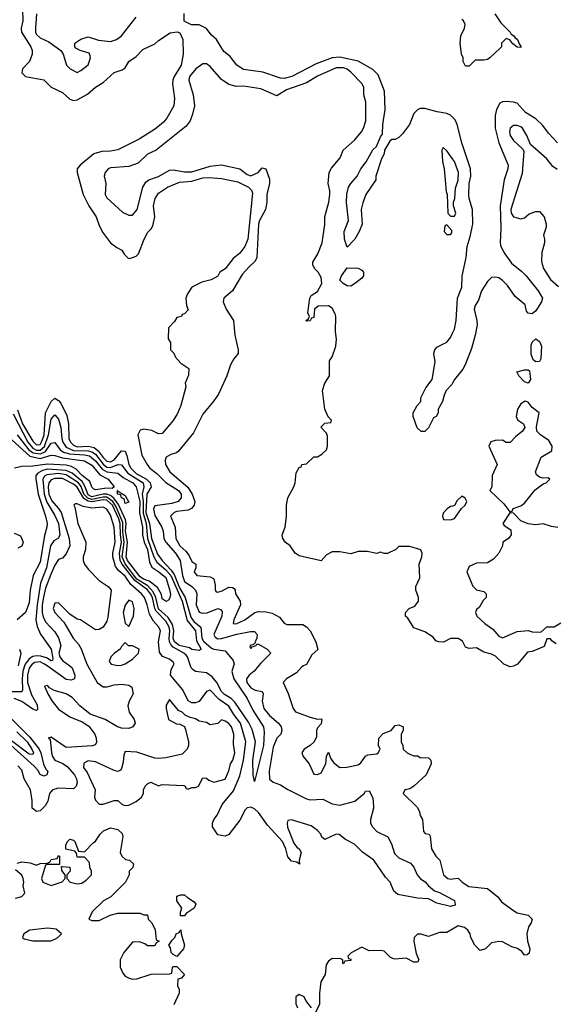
# Model space of a CAD drawing. Header units: inches. Extents: x 2380249 to 2585472, y 382747 to 546448.
# Tile 536 of 626: x 2547659 to 2550550, y 468169 to 473497. Entities that reach past the tile are written whole.
import ezdxf

# ---------------------------------------------------------------- set-up
doc = ezdxf.new("R2010")
doc.units = ezdxf.units.IN
doc.header["$MEASUREMENT"] = 0
for name, color, linetype in [('C5446', 7, 'Continuous'), ('C5447', 7, 'Continuous'), ('C5456', 7, 'Continuous'), ('C5457', 7, 'Continuous')]:
    doc.layers.add(name, color=color, linetype=linetype)

msp = doc.modelspace()

# ---------------------------------------------------------------- linework, layer by layer
at = {"layer": 'C5446', "color": 4}
for points, elevation in [([(2547686.1, 470000), (2547676.3, 469970), (2547672.2, 469930), (2547674.3, 469870), (2547670, 469859.3), (2547610, 469860.8)], 12), ([(2547718.9, 470000), (2547710, 469987.6), (2547701.2, 469950), (2547700.8, 469910), (2547723.2, 469843.2), (2547753.6, 469790), (2547755.8, 469764.2), (2547750, 469759.5), (2547730, 469766), (2547670, 469808), (2547630, 469823.5)], 16), ([(2548028.6, 470000), (2548077.6, 469910), (2548110, 469887.2), (2548132.9, 469887.1), (2548170, 469898), (2548210, 469902), (2548250, 469896), (2548266, 469886), (2548273.4, 469850), (2548250.5, 469810), (2548243.4, 469783.4), (2548250.5, 469750.5), (2548278.8, 469710), (2548284.7, 469690), (2548272, 469670), (2548250, 469661.2), (2548210, 469663.7), (2548188.7, 469670), (2548121.2, 469710), (2548039.6, 469739.6), (2547984.9, 469784.9), (2547942.9, 469830), (2547910, 469849.7), (2547846.6, 469866.6), (2547820.9, 469880.9), (2547810, 469894), (2547794, 469890), (2547811, 469850), (2547834.9, 469810), (2547870, 469765.3), (2547930, 469724.9), (2547997.6, 469697.6), (2548034, 469674), (2548064.9, 469630), (2548073, 469610), (2548074.6, 469585.4), (2548067.3, 469572.7), (2548052.7, 469567.3), (2547910, 469558.4), (2547830, 469614), (2547814, 469610), (2547823.6, 469603.6), (2547830.5, 469529.5), (2547836, 469510), (2547848.9, 469490), (2547892.4, 469472.4), (2547916.4, 469456.4), (2547956.5, 469410), (2547967.4, 469390), (2547970.3, 469369.7), (2547965.5, 469350), (2547950, 469334.5), (2547870, 469339.2), (2547836.3, 469330), (2547821.1, 469310), (2547811.9, 469268.2), (2547797.3, 469242.7), (2547770, 469216), (2547750, 469212.7), (2547726.6, 469230), (2547727.6, 469272.4), (2547718, 469330), (2547683.7, 469390), (2547670, 469436.2), (2547650, 469459.7)], 24), ([(2547929.9, 470000), (2547943.2, 469990), (2547958, 469950), (2547954.9, 469930), (2547937.5, 469922.5), (2547910, 469927), (2547807.3, 470000)], 16), ([(2550000, 468701.7), (2549990, 468699.3), (2549916.1, 468716.1), (2549870, 468740.7), (2549810, 468743.7), (2549703.7, 468763.7), (2549682, 468782), (2549662.7, 468830), (2549638, 468858), (2549574.5, 468950), (2549512.4, 468992.4), (2549470, 469035.1), (2549420.6, 469060.6), (2549387.5, 469087.5), (2549370, 469089.6), (2549310, 469061.2), (2549293.8, 469073.8), (2549287.3, 469090), (2549269.6, 469110), (2549234.8, 469134.8), (2549130, 469167.8), (2549110, 469164), (2549105.7, 469150), (2549107.9, 469127.9), (2549142, 469042), (2549158.8, 469018.8), (2549171.3, 469010), (2549181, 468990), (2549171.3, 468950), (2549172, 468928), (2549158, 468938), (2549130, 468944), (2549110, 468968), (2549099, 469010), (2549080.9, 469050), (2548999.1, 469139.1), (2548950, 469207.3), (2548930, 469227.3), (2548910, 469236.2), (2548890, 469232.3), (2548879, 469221), (2548850, 469166), (2548790, 469088.7), (2548770, 469079), (2548730, 469086), (2548702, 469130), (2548701.2, 469150), (2548709.3, 469170), (2548728, 469192), (2548755.1, 469250), (2548816.3, 469323.7), (2548850, 469404.9), (2548870, 469490.8), (2548882.2, 469590), (2548852.8, 469690), (2548816.9, 469736.9), (2548790, 469782.8), (2548737.7, 469817.7), (2548690, 469869.6), (2548670, 469860.9), (2548630, 469807), (2548610, 469799.6), (2548590, 469801.3), (2548570, 469812), (2548542.2, 469870), (2548475.1, 469950), (2548478.4, 469981.6), (2548488.5, 470000)], 24), ([(2548815.6, 470000), (2548807.1, 469970), (2548817.1, 469930), (2548890, 469823.6), (2548920.8, 469760.8), (2548977.3, 469670), (2548982, 469642), (2548978.6, 469570), (2548930, 469375.3), (2548922.4, 469410), (2548920.7, 469490), (2548935.3, 469590), (2548916.8, 469656.7), (2548896.1, 469696.1), (2548823.3, 469803.3), (2548803.6, 469823.6), (2548766.3, 469846.3), (2548750, 469862.3), (2548725.5, 469910), (2548700.9, 469940.9), (2548670, 469962.3), (2548610, 469969.6), (2548598.3, 469978.3), (2548587.3, 469990), (2548583.9, 470000)], 16), ([(2548951.3, 470000), (2548928.2, 469971.8), (2548900.4, 469950), (2548886.7, 469930), (2548888.5, 469910), (2548910, 469880.8), (2548931.9, 469868.1), (2548970, 469862), (2548976, 469850), (2548970.5, 469809.5), (2548979.6, 469770), (2549010, 469732.2), (2549059.5, 469690), (2549073, 469670), (2549076.3, 469650), (2549071, 469630), (2549050, 469609.5), (2549030, 469561.2), (2549007.6, 469430), (2549010, 469388.2), (2549030, 469370.4), (2549070, 469357.6), (2549110, 469331.8), (2549210, 469280.7), (2549230, 469274.7), (2549298.8, 469278.9), (2549350, 469254), (2549390, 469247.3), (2549471.4, 469268.5), (2549522, 469310), (2549530, 469322), (2549550, 469324.7), (2549567.3, 469290), (2549570.4, 469270), (2549573.4, 469230), (2549556.3, 469170), (2549557.3, 469150), (2549566.8, 469130), (2549590, 469104), (2549650, 469074.8), (2549670, 469038), (2549685.7, 468985.7), (2549710, 468962), (2549772.5, 468932.5), (2549790, 468911), (2549808.4, 468870), (2549827.8, 468847.8), (2549852, 468832), (2549870.7, 468810), (2549903.4, 468783.4), (2549930, 468773.7), (2550000, 468736)], 24), ([(2549193.9, 470000), (2549184.9, 469995.1), (2549156.8, 469963.2), (2549102, 469930), (2549084.7, 469910), (2549110.7, 469850.7), (2549138, 469770), (2549150, 469752), (2549230, 469722.8), (2549270, 469712), (2549290, 469714), (2549294, 469710), (2549290, 469686), (2549270, 469666), (2549264.7, 469650), (2549263.6, 469616.4), (2549252, 469590), (2549230.6, 469569.4), (2549198, 469550), (2549186, 469530), (2549192, 469510), (2549224.7, 469470), (2549250, 469414), (2549270, 469412), (2549290, 469422), (2549315.3, 469470), (2549318, 469510), (2549330, 469534), (2549341, 469501), (2549356.9, 469476.9), (2549390, 469451.3), (2549428.4, 469451.6), (2549490, 469464.7), (2549504.7, 469475.3), (2549530, 469512), (2549541.2, 469518.8), (2549590, 469524.7), (2549598, 469530), (2549608.7, 469550), (2549599, 469570), (2549601.2, 469610), (2549624.8, 469635.2), (2549669, 469651), (2549690, 469678), (2549710, 469681), (2549734, 469670), (2549734, 469650), (2549722, 469630), (2549722, 469590), (2549732, 469570), (2549734, 469550), (2549754, 469530), (2549770, 469522), (2549790, 469514), (2549810, 469514), (2549825.4, 469505.4), (2549870, 469502), (2549882, 469490), (2549884.7, 469470), (2549858, 469410), (2549790, 469348.7), (2549770, 469335.3), (2549742, 469330), (2549734, 469310), (2549810, 469234), (2549822, 469210), (2549824.7, 469190), (2549838, 469170), (2549843.6, 469103.6), (2549852.7, 469092.7), (2549874, 469090), (2549879.6, 469079.6), (2549886, 469010), (2549910, 468971.3), (2549932, 468950), (2549951.3, 468870), (2549974, 468850), (2549993.2, 468846.8), (2550000, 468847.6)], 28), ([(2547610, 469719.7), (2547714.3, 469614.2), (2547764.6, 469550), (2547773.9, 469530), (2547788, 469468), (2547801.1, 469441.1), (2547812.2, 469430), (2547806.8, 469410), (2547790, 469404), (2547770, 469412.3), (2547756.9, 469436.9), (2547737.9, 469457.9), (2547611.4, 469571.4)], 16), ([(2547643.8, 469643.8), (2547699.7, 469590), (2547725.7, 469550), (2547733.4, 469530), (2547730, 469521.2), (2547710, 469522.6), (2547614.5, 469594.5)], 12), ([(2547646.3, 468933.7), (2547670, 468941), (2547715.3, 468935.3), (2547750, 468922), (2547770, 468932), (2547807.3, 468932.7), (2547822, 468938), (2547830, 468952), (2547862, 468958), (2547870, 468974), (2547874, 468970), (2547874, 468926), (2547810, 468926), (2547798, 468922), (2547778, 468850), (2547784.7, 468830), (2547830, 468811.3), (2547888.4, 468831.6), (2547906, 468850), (2547906, 468870), (2547887.3, 468892.7), (2547886, 468914), (2547890, 468914), (2547931.3, 468911.3), (2547932, 468890), (2547914, 468870), (2547914, 468850), (2547932, 468830), (2547970, 468820.7), (2547994.5, 468825.5), (2548018.6, 468841.4), (2548048, 468870), (2548048, 468890), (2548038, 468910), (2548036.4, 468936.4), (2548010, 468966), (2547970, 468966), (2547967.3, 468987.3), (2547958, 468998), (2547908.4, 469008.4), (2547908.7, 469030), (2547918, 469050), (2547930, 469062), (2547950, 469058), (2547958, 469050), (2547978, 468998), (2548010, 468994), (2548056.4, 469043.6), (2548070, 469052), (2548094, 469090), (2548112.1, 469107.9), (2548150, 469124), (2548190, 469114.8), (2548213.2, 469093.2), (2548216.3, 469076.3), (2548202, 468990), (2548211.6, 468971.6), (2548232, 468952), (2548254, 468950), (2548274, 468930), (2548272, 468910), (2548252, 468890), (2548252, 468870), (2548232, 468830), (2548152, 468750), (2548112, 468730), (2548052, 468670), (2548034, 468630), (2548050, 468622), (2548090, 468622), (2548148.8, 468651.1), (2548190, 468662), (2548310, 468662), (2548330, 468654), (2548350, 468654), (2548354, 468630), (2548374, 468610), (2548391.6, 468571.6), (2548398, 468518), (2548414, 468510), (2548398, 468502), (2548390, 468486), (2548350, 468486), (2548336.4, 468496.4), (2548307.3, 468507.3), (2548270, 468506), (2548222, 468450), (2548202, 468410), (2548202, 468370), (2548216.9, 468336.9), (2548230, 468322), (2548250.9, 468310.9), (2548270, 468304.7), (2548293.6, 468306.4), (2548370, 468332), (2548470, 468334), (2548482, 468338), (2548486, 468370), (2548490, 468374), (2548510, 468374), (2548551.3, 468330), (2548534, 468310), (2548514, 468306), (2548512, 468270), (2548522, 468250), (2548522, 468230), (2548492.7, 468167.3)], 24), ([(2547636, 468744), (2547670, 468752), (2547688, 468770), (2547678, 468810), (2547682, 468830), (2547679, 468850), (2547670, 468868), (2547636.4, 468896.4)], 24), ([(2550000, 468575.6), (2549970, 468558), (2549930, 468558), (2549870, 468535.3), (2549830, 468548), (2549810, 468548), (2549792, 468530), (2549791.3, 468510), (2549803.6, 468443.6), (2549818, 468410), (2549810, 468398), (2549790, 468398), (2549750, 468419), (2549690, 468413.2), (2549676.5, 468416.5), (2549663.7, 468423.7), (2549630, 468457.2), (2549610, 468461.2), (2549550, 468459), (2549510, 468478), (2549451.6, 468448.4), (2549434, 468430), (2549438, 468418), (2549450, 468414), (2549450, 468406), (2549418, 468402), (2549410, 468388), (2549406, 468390), (2549406, 468410), (2549395.3, 468415.3), (2549350, 468418), (2549330, 468402), (2549317.3, 468382.7), (2549310.6, 468330), (2549288, 468290), (2549281, 468230), (2549281, 468170), (2549252, 468110)], 28), ([(2549238, 468150), (2549206, 468190), (2549198, 468210), (2549170, 468222), (2549152, 468210), (2549152.7, 468172.7), (2549162, 468150)], 28)]:
    msp.add_lwpolyline(points, dxfattribs=dict(at, elevation=elevation))
for points, elevation in [([(2548470, 469818), (2548451.6, 469788.4), (2548451.3, 469770), (2548464.7, 469710), (2548507.1, 469687.1), (2548524.7, 469684.7), (2548550, 469672), (2548556.9, 469656.9), (2548572, 469590), (2548572, 469570), (2548564.7, 469550), (2548537.3, 469522.7), (2548450, 469502), (2548410, 469499), (2548390, 469501.2), (2548293.6, 469533.6), (2548230, 469538), (2548222, 469518), (2548219.8, 469480.2), (2548210, 469446), (2548203.6, 469436.4), (2548190, 469429), (2548170, 469434), (2548070, 469482), (2548030, 469486), (2548005.8, 469474.2), (2548004, 469450), (2548023.7, 469423.7), (2548066.8, 469330), (2548064.7, 469290), (2548070, 469274), (2548090, 469252), (2548110, 469251.3), (2548170, 469272), (2548190, 469272), (2548214, 469250), (2548230, 469244.7), (2548250, 469246), (2548290, 469266), (2548318, 469290), (2548328, 469310), (2548328, 469330), (2548338, 469350), (2548350, 469362), (2548368.8, 469371.1), (2548410, 469352), (2548430, 469358), (2548547.3, 469352.7), (2548554, 469350), (2548558, 469338), (2548570, 469334), (2548590, 469342), (2548610, 469342), (2548626, 469350), (2548650, 469394), (2548670, 469392), (2548682, 469382), (2548710, 469372), (2548770, 469386.8), (2548790, 469432), (2548799.3, 469470), (2548812.3, 469490), (2548822.7, 469530), (2548816.5, 469576.5), (2548818, 469630), (2548805.2, 469670), (2548790, 469689), (2548770, 469702), (2548750, 469708), (2548730, 469688), (2548690, 469682), (2548670, 469694), (2548630, 469702), (2548610, 469713.2), (2548581.2, 469721.2), (2548553.6, 469733.6), (2548538, 469750), (2548519, 469759)], 28), ([(2548550, 468648), (2548528.4, 468648.4), (2548528.4, 468668.4), (2548535.3, 468690), (2548508.7, 468730), (2548510, 468754), (2548530, 468762), (2548550, 468762), (2548566.4, 468746.4), (2548603.6, 468723.6), (2548611.2, 468711.1), (2548602, 468690), (2548559.6, 468660.4)], 24), ([(2547810, 468582), (2547714, 468570), (2547682, 468550), (2547674, 468530), (2547683.6, 468523.6), (2547730, 468512), (2547827.3, 468512.7), (2547850, 468522), (2547866, 468530), (2547886, 468550), (2547856.4, 468576.4)], 24), ([(2548510, 468428), (2548490, 468438), (2548478, 468450), (2548474.6, 468474.6), (2548466, 468490), (2548483.1, 468516.9), (2548498, 468530), (2548506, 468550), (2548522, 468558), (2548530, 468572), (2548532, 468550), (2548550.7, 468490), (2548546, 468470)], 24)]:
    msp.add_lwpolyline(points, close=True, dxfattribs=dict(at, elevation=elevation))
at = {"layer": 'C5447', "color": 4}
for points, elevation in [([(2547674.4, 473550), (2547677.1, 473490), (2547668, 473450), (2547668.2, 473430), (2547720.4, 473350), (2547726.4, 473330), (2547726, 473310), (2547712.4, 473270), (2547674, 473230), (2547670.6, 473210), (2547690, 473188.5), (2547790, 473170.7), (2547830, 473130.8), (2547890, 473102.8), (2547930, 473066.8), (2547950, 473058.8), (2547970, 473062.8), (2548026.6, 473093.4), (2548070, 473131), (2548110, 473156), (2548170, 473210.8), (2548214.2, 473225.8), (2548230, 473236), (2548250, 473271.3), (2548290, 473298), (2548324.5, 473335.5), (2548390, 473366), (2548410, 473384.7), (2548473.6, 473426.4), (2548511.3, 473431.3), (2548524.7, 473424.7), (2548540.7, 473390), (2548544, 473310), (2548532.4, 473250), (2548495.5, 473190), (2548488, 473170), (2548485.5, 473150), (2548496.3, 473070), (2548493.4, 473030), (2548455.6, 472964.4), (2548437.3, 472942.7), (2548393.4, 472906.6), (2548306, 472850), (2548190, 472792), (2548150, 472785.1), (2548104.1, 472784.1), (2548061, 472770), (2547986, 472710), (2547971, 472690), (2547971, 472670), (2548002.8, 472550), (2548034, 472490), (2548073.4, 472430), (2548087.7, 472387.7), (2548107.9, 472347.9), (2548151.3, 472290), (2548184.5, 472264.5), (2548212, 472250), (2548226.4, 472226.4), (2548246.4, 472206.4), (2548254.6, 472205.4), (2548290, 472218), (2548302, 472230), (2548332.7, 472310), (2548352.7, 472347.3), (2548370, 472364.7), (2548378.6, 472381.4), (2548389.3, 472430), (2548382.9, 472490), (2548392.3, 472530), (2548410, 472557.3), (2548459, 472590), (2548523, 472617), (2548590, 472623.6), (2548650, 472640.9), (2548683.6, 472643.6), (2548750, 472637), (2548839.6, 472619.6), (2548897.3, 472590), (2548913.4, 472573.4), (2548918.3, 472558.3), (2548893.7, 472310), (2548877.3, 472270), (2548850, 472233.2), (2548814.6, 472205.4), (2548770, 472148.7), (2548742, 472130), (2548730, 472108.7), (2548694, 472090), (2548643.6, 472076.4), (2548590.9, 472049.1), (2548566.4, 472013.6), (2548558, 471990), (2548562, 471950), (2548570, 471926), (2548550, 471906), (2548538, 471902), (2548534, 471890), (2548510, 471886), (2548496.9, 471863.1), (2548464.7, 471830), (2548462, 471770), (2548474, 471750), (2548474, 471710), (2548492.7, 471692.7), (2548502, 471670), (2548530, 471638), (2548574, 471610), (2548572.7, 471572.7), (2548554, 471530), (2548558, 471510), (2548530.8, 471410), (2548513.2, 471366.8), (2548490, 471328.7), (2548430, 471258), (2548410, 471255.3), (2548373.4, 471273.4), (2548330, 471281.6), (2548310, 471276.2), (2548298.8, 471250), (2548320.3, 471140.3), (2548348.2, 471090), (2548362.4, 471070), (2548401.1, 471041.1), (2548450, 470991.7), (2548517.6, 470950), (2548532.9, 470930), (2548533.4, 470910), (2548515.5, 470890), (2548481.3, 470878.7), (2548390, 470867), (2548382.4, 470850), (2548390, 470813.4), (2548427.8, 470750), (2548434.6, 470730), (2548438.8, 470690), (2548448.8, 470670), (2548501.7, 470610), (2548527.4, 470570), (2548539.3, 470490), (2548550, 470457), (2548590.6, 470430), (2548610.4, 470410), (2548617, 470390), (2548613.4, 470330), (2548630, 470290.4), (2548650, 470284.7), (2548672.6, 470287.4), (2548730, 470310.4), (2548745.2, 470305.2), (2548754, 470294), (2548752.4, 470270), (2548709, 470170), (2548715.6, 470155.6), (2548730, 470147.2), (2548750, 470149.3), (2548832.8, 470172.8), (2548907.1, 470187.1), (2548930, 470186), (2548942.8, 470170), (2548941, 470150), (2548932, 470130), (2548934, 470126), (2548923.6, 470116.4), (2548906, 470110), (2548903.6, 470103.6), (2548910, 470094), (2548916.4, 470103.6), (2548938, 470110), (2548942, 470118), (2548950, 470118), (2548998, 470090), (2549018, 470070), (2548964.2, 470015.8), (2548951.3, 470000)], 24), ([(2547750, 473528), (2547744.4, 473450), (2547744.4, 473430), (2547750, 473416), (2547770, 473398), (2547817.3, 473377.3), (2547882, 473330), (2547894, 473310), (2547912, 473250), (2547932, 473230), (2547970, 473211.3), (2547990, 473221), (2548030, 473252), (2548042, 473290), (2548040.4, 473300.4), (2548035.3, 473315.3), (2547986, 473330), (2547963.1, 473343.1), (2547958, 473350), (2547958, 473370), (2547990, 473391.3), (2548030, 473404.7), (2548085.4, 473385.4), (2548150, 473379.1), (2548182, 473390), (2548209, 473410), (2548288.7, 473510)], 28), ([(2550000, 472969.6), (2549990, 472979.3), (2549970, 472989.4), (2549917.5, 472997.5), (2549850, 473016), (2549824.5, 473015.5), (2549810, 473009.2), (2549790.8, 472990), (2549766.8, 472930), (2549730, 472879), (2549710, 472859), (2549690, 472849), (2549671.3, 472848.7), (2549661, 472839), (2549632, 472790), (2549631.3, 472770), (2549615.3, 472744.7), (2549584.7, 472650), (2549584.7, 472630), (2549531.3, 472550), (2549514.4, 472505.6), (2549506, 472470), (2549511, 472390), (2549496, 472350), (2549470.9, 472309.1), (2549430, 472266), (2549415.3, 472310), (2549414, 472350), (2549438, 472410), (2549427, 472507), (2549427.8, 472552.2), (2549438, 472590), (2549450, 472611), (2549484, 472650), (2549504, 472690), (2549532.7, 472727.3), (2549570, 472792), (2549589, 472811), (2549610, 472862), (2549622, 472878), (2549622.7, 472930), (2549635.1, 473010), (2549631.8, 473110), (2549598.6, 473198.6), (2549570, 473226.6), (2549490, 473271.8), (2549390, 473294), (2549350, 473289.7), (2549263, 473257), (2549130.8, 473190), (2549090, 473178.7), (2549070, 473179.5), (2548973.4, 473213.4), (2548870, 473227), (2548834, 473250), (2548797.5, 473297.5), (2548764.1, 473324.1), (2548724, 473390), (2548694, 473414), (2548669.6, 473449.6), (2548630, 473469.3), (2548588.8, 473468.9), (2548548.8, 473488.9), (2548548.7, 473530)], 24), ([(2550000, 470148.9), (2549990, 470149), (2549950.6, 470129.4), (2549926, 470130), (2549910, 470135.3), (2549895.1, 470155.1), (2549850, 470184), (2549790, 470206), (2549758, 470258), (2549746, 470270), (2549746, 470290), (2549766, 470310), (2549796.5, 470323.5), (2549815.3, 470350), (2549815.3, 470370), (2549802, 470410), (2549802, 470430), (2549823.1, 470476.9), (2549819, 470550), (2549834, 470590), (2549835.3, 470610), (2549828.7, 470628.7), (2549770, 470646), (2549710, 470646), (2549694, 470630), (2549648.4, 470608.4), (2549630, 470608), (2549610, 470615.3), (2549590, 470609), (2549538.6, 470618.6), (2549490, 470619.3), (2549450, 470606.6), (2549390, 470617.2), (2549350, 470617.2), (2549318.5, 470601.5), (2549290, 470568.7), (2549170, 470595.3), (2549148.7, 470610), (2549122, 470650), (2549095.3, 470670), (2549082, 470690), (2549079, 470710), (2549095.3, 470750), (2549102, 470810), (2549102, 470870), (2549108.7, 470910), (2549142, 470970), (2549148.7, 470990), (2549155.3, 471044.7), (2549170, 471074), (2549182, 471078), (2549186, 471090), (2549210, 471094), (2549250, 471132), (2549270, 471132), (2549293.6, 471146.4), (2549318, 471170), (2549324, 471190), (2549324, 471244), (2549319, 471259), (2549288.8, 471291.1), (2549310, 471314), (2549342, 471318), (2549346, 471330), (2549327.3, 471347.3), (2549308.8, 471388.9), (2549297.2, 471490), (2549309.2, 471530), (2549334, 471570), (2549335.3, 471650), (2549350, 471672), (2549369.6, 471730), (2549372.1, 471767.9), (2549366.6, 471810), (2549369.2, 471890), (2549365.6, 471905.6), (2549350, 471935.3), (2549330, 471948.7), (2549272.7, 471947.3), (2549254, 471930), (2549250, 471886), (2549238, 471882), (2549230, 471868), (2549210, 471866), (2549206, 471870), (2549222, 471878), (2549226, 471890), (2549218, 471910), (2549228, 471990), (2549236.4, 472003.6), (2549270, 472026), (2549293.3, 472070), (2549290, 472102), (2549273.2, 472130), (2549253.2, 472150), (2549244, 472170), (2549244.7, 472184.7), (2549272.3, 472230), (2549295.1, 472290), (2549309.4, 472389.4), (2549309.3, 472430), (2549332, 472510), (2549337, 472550), (2549337, 472570), (2549327, 472610), (2549332.7, 472670), (2549345.8, 472694.2), (2549393.2, 472750), (2549409.3, 472790.7), (2549470, 472845.5), (2549507.3, 472890), (2549519.5, 472910), (2549532, 472950), (2549532, 473050), (2549520.7, 473090), (2549520.7, 473130), (2549512, 473150), (2549450, 473213.6), (2549430, 473229.6), (2549410, 473236.9), (2549370, 473236.3), (2549270, 473191.5), (2549210, 473154.7), (2549102.2, 473117.8), (2549050, 473085.1), (2548962.7, 473122.7), (2548870, 473137), (2548830, 473136), (2548790, 473146), (2548750, 473173.2), (2548690, 473244), (2548670, 473257.2), (2548650, 473257.2), (2548611, 473230), (2548577.3, 473190), (2548573.4, 473170), (2548598, 473090), (2548603.8, 473030), (2548594.4, 472985.6), (2548580.7, 472950), (2548559.9, 472920.1), (2548397.3, 472790), (2548350, 472769.4), (2548299.9, 472720.1), (2548250, 472702), (2548150, 472694.5), (2548138, 472690), (2548121, 472670), (2548116, 472650), (2548124.7, 472610), (2548121, 472550), (2548130, 472532), (2548215.2, 472455.2), (2548250, 472439.1), (2548270, 472438.8), (2548294.5, 472470), (2548325.6, 472590), (2548342.2, 472617.7), (2548357.2, 472630), (2548410, 472648.5), (2548470, 472682), (2548490, 472684.2), (2548550, 472673.1), (2548590, 472673.4), (2548690, 472704.6), (2548750, 472712.2), (2548850, 472690.3), (2548890, 472658.4), (2548910, 472652.7), (2548949, 472670), (2548970, 472696), (2548991, 472690), (2549010, 472634), (2549010.5, 472610), (2548996.3, 472550), (2548996.3, 472510), (2548988.2, 472470), (2548955.8, 472410), (2548950.3, 472390), (2548941.6, 472210), (2548933.4, 472190), (2548899.9, 472160.1), (2548862.7, 472117.4), (2548810, 472029.4), (2548764, 471990), (2548759.1, 471970), (2548775.5, 471930), (2548815.5, 471870), (2548823, 471790), (2548841, 471710), (2548841, 471690), (2548817.5, 471662.5), (2548799.1, 471630), (2548779.1, 471570), (2548734, 471470), (2548710, 471434), (2548650, 471362), (2548598.8, 471261.2), (2548518.5, 471161.5), (2548507.3, 471152.7), (2548475.9, 471144.1), (2548451.3, 471130), (2548446.2, 471113.8), (2548448.2, 471090), (2548470.6, 471050), (2548568.1, 470968.1), (2548592.7, 470930), (2548606, 470890), (2548603, 470870), (2548588.6, 470851.4), (2548570, 470843.6), (2548510, 470836.3), (2548494.8, 470830), (2548474.8, 470810), (2548499.3, 470750), (2548504.4, 470690), (2548525.3, 470650), (2548559.3, 470619.3), (2548576.4, 470596.4), (2548590, 470566), (2548611, 470550), (2548611, 470530), (2548602.8, 470510), (2548618, 470490), (2548690, 470482.8), (2548710, 470471.3), (2548717.3, 470437.3), (2548716, 470410), (2548721.4, 470401.4), (2548730, 470398.8), (2548753.8, 470406.2), (2548790, 470426), (2548810, 470424.7), (2548818.8, 470418.8), (2548824.7, 470410), (2548826, 470390), (2548850.8, 470350), (2548854, 470330), (2548817.3, 470250), (2548814, 470230), (2548830, 470228), (2548877.2, 470250), (2548931.3, 470288.7), (2548950, 470294.4), (2548993, 470293), (2549025.5, 470285.5), (2549064, 470264), (2549090, 470232), (2549103.5, 470223.5), (2549190, 470224.7), (2549210, 470212), (2549231, 470190), (2549261, 470130), (2549271.6, 470088.4), (2549239.6, 470060.4), (2549210, 470008.7), (2549193.9, 470000)], 28), ([(2550000, 472743.5), (2549970, 472788), (2549950, 472806), (2549942, 472790), (2549946, 472730), (2549954.8, 472690), (2549966.4, 472566.4), (2549972, 472550), (2549974, 472450), (2549990, 472434), (2550000, 472434)], 28), ([(2550000, 471529.5), (2549996.7, 471523.3), (2549966, 471490), (2549954.4, 471465.6), (2549946, 471430), (2549922, 471390), (2549922, 471370), (2549912, 471350), (2549896.9, 471343.1), (2549870, 471288.7), (2549850, 471268.7), (2549830, 471268), (2549809, 471289), (2549788, 471350), (2549788, 471370), (2549808, 471410), (2549828, 471430), (2549828.7, 471450), (2549855.5, 471504.5), (2549889.3, 471550), (2549905.6, 471645.6), (2549899.3, 471690), (2549905.2, 471710), (2549916, 471724), (2549970, 471751.3), (2549990, 471778), (2550000, 471800)], 24), ([(2547646.6, 471386.6), (2547674.8, 471310), (2547730, 471215.6), (2547750, 471195.5), (2547770, 471198.5), (2547781, 471219.1), (2547791.1, 471251.1), (2547799, 471370), (2547830, 471430.6), (2547850, 471448.2), (2547870, 471437.1), (2547882, 471422), (2547914.3, 471354.3), (2547922.8, 471310), (2547924.9, 471230), (2547934, 471210), (2547950, 471194.9), (2547970, 471186.4), (2548030, 471189.5), (2548062.8, 471182.8), (2548084.5, 471164.5), (2548110, 471127.3), (2548130, 471107.5), (2548150, 471104.1), (2548170, 471115.5), (2548210, 471164.6), (2548230, 471161.3), (2548239.4, 471139.4), (2548250.2, 471090), (2548260.2, 471070), (2548290, 471041.4), (2548344.9, 471010), (2548364.1, 470990), (2548370.2, 470970), (2548347.5, 470930), (2548341.2, 470830), (2548361, 470770), (2548371.8, 470690), (2548405.1, 470605.1), (2548430.2, 470570), (2548478.6, 470518.6), (2548493.9, 470493.9), (2548523.1, 470423.1), (2548553.5, 470370), (2548584.6, 470264.6), (2548600.9, 470240.9), (2548638.2, 470210), (2548644.3, 470150), (2548654, 470134), (2548696.2, 470096.2), (2548710, 470090.1), (2548770, 470081.1), (2548813.7, 470030), (2548818.4, 470010), (2548815.6, 470000)], 16), ([(2547623.4, 471363.4), (2547703.5, 471210), (2547730, 471177.6), (2547750, 471166.8), (2547770, 471167.1), (2547792.9, 471187.1), (2547814.8, 471250), (2547830, 471336), (2547850, 471359.1), (2547870, 471334.8), (2547882, 471290), (2547887.3, 471230), (2547892.9, 471210), (2547910, 471183.2), (2547950, 471166.4), (2548030, 471164.2), (2548050, 471159.4), (2548070, 471145), (2548110, 471091.8), (2548130, 471075.7), (2548150, 471073.6), (2548190, 471090.3), (2548210, 471088.4), (2548243.8, 471043.8), (2548326.5, 470990), (2548331.2, 470970), (2548322.1, 470930), (2548327.4, 470890), (2548326.2, 470826.2), (2548342.5, 470770), (2548351.1, 470690), (2548384.1, 470590), (2548401.2, 470561.2), (2548450, 470519.8), (2548476.1, 470490), (2548537.6, 470350), (2548565.4, 470245.4), (2548610.7, 470190.7), (2548616.1, 470136), (2548641, 470090), (2548630, 470082.7), (2548590.5, 470089.5), (2548577.3, 470097.4), (2548521.6, 470110), (2548497.4, 470130), (2548489.9, 470150), (2548493, 470190), (2548485, 470225), (2548461.7, 470261.7), (2548410, 470309.8), (2548395.6, 470370), (2548380.9, 470400.9), (2548352.6, 470432.6), (2548293.5, 470470), (2548230, 470552.1), (2548214, 470590), (2548223.6, 470670), (2548216.5, 470723.5), (2548216.6, 470776.6), (2548181.8, 470861.8), (2548162.6, 470890), (2548130, 470913.2), (2548110, 470914.1), (2548050, 470900.3), (2548027.5, 470907.5), (2548006.4, 470930), (2547991.6, 470971.6), (2547976.8, 470990), (2547910, 471034.1), (2547870, 471040.7), (2547805.3, 471034.7), (2547793.2, 471026.8), (2547784.7, 471010), (2547791.4, 470930), (2547805.5, 470885.5), (2547850, 470814.4), (2547868.6, 470771.5), (2547876, 470710), (2547868.7, 470691.3), (2547843.9, 470676.1), (2547826.2, 470650), (2547803.5, 470530), (2547772.4, 470447.6), (2547753, 470330), (2547746, 470250), (2547753.8, 470213.8), (2547772, 470172), (2547830, 470090.7), (2547838.8, 470041.1), (2547836, 470030), (2547830, 470028.3), (2547803.6, 470043.6), (2547773.6, 470053.6), (2547750, 470055.1), (2547730, 470050.9), (2547710, 470037.6), (2547689.5, 470010.5), (2547686.1, 470000)], 12), ([(2547599.4, 471239.4), (2547715, 471135), (2547770, 471123.2), (2547830, 471140.9), (2547850, 471139.5), (2547890, 471125.7), (2548010.7, 471110), (2548050, 471086), (2548093.6, 471033.6), (2548137.3, 471010), (2548171, 470970), (2548159.1, 470960.9), (2548130, 470962), (2548070, 470953.2), (2548058, 470958), (2548050, 470968), (2548037.8, 470997.8), (2547998, 471030), (2547965.4, 471065.4), (2547939.1, 471079.1), (2547910, 471086.6), (2547810, 471091.3), (2547730, 471080.9), (2547670, 471079.6), (2547631.3, 471070)], 4), ([(2547644.9, 471250), (2547708.6, 471168.6), (2547732.8, 471152.8), (2547772.4, 471147.6), (2547799.4, 471160.6), (2547830, 471204.9), (2547850, 471208.5), (2547878, 471170), (2547896.9, 471156.9), (2547928.1, 471148.1), (2548010, 471142.2), (2548036.4, 471136.4), (2548070, 471110.2), (2548105.6, 471065.6), (2548117.2, 471057.2), (2548130, 471050.7), (2548190, 471043.1), (2548219, 471019), (2548271.7, 470990), (2548288.8, 470970), (2548309.4, 470890), (2548307.9, 470827.9), (2548322.7, 470750), (2548322.7, 470710), (2548332.8, 470670), (2548350.1, 470630), (2548360.8, 470560.8), (2548374.1, 470534.1), (2548412.4, 470510), (2548450, 470478), (2548470, 470414), (2548474, 470386), (2548471.2, 470368.9), (2548464.7, 470355.3), (2548451, 470349), (2548430, 470364), (2548425.7, 470385.7), (2548404.4, 470424.4), (2548359.5, 470459.5), (2548328.3, 470470), (2548310, 470482.8), (2548242.6, 470570), (2548234.8, 470590), (2548241.8, 470670), (2548231.3, 470730), (2548235, 470770), (2548232.1, 470790), (2548194.4, 470874.4), (2548167.9, 470907.9), (2548150, 470922.3), (2548130, 470929.5), (2548110, 470929.2), (2548050, 470915.3), (2548030, 470925.2), (2548012.3, 470972.3), (2547997.4, 470997.4), (2547942.2, 471042.2), (2547910, 471058.4), (2547810, 471064.1), (2547782.2, 471057.8), (2547756.8, 471043.2), (2547747.4, 471030), (2547746.6, 471013.4), (2547759.7, 470930), (2547799.5, 470810), (2547808, 470770), (2547805.5, 470750), (2547794, 470706), (2547770, 470562), (2547731.5, 470488.5), (2547715.8, 470410), (2547710, 470342), (2547690, 470289.2), (2547646, 470250)], 8), ([(2548583.9, 470000), (2548566.6, 470050), (2548559, 470059), (2548547.2, 470070), (2548490, 470101.9), (2548476.9, 470116.9), (2548469.9, 470130), (2548467.9, 470147.9), (2548471.9, 470190), (2548468.4, 470210), (2548450, 470242.7), (2548396.8, 470296.8), (2548389.5, 470310), (2548377.1, 470370), (2548367.1, 470390), (2548351.4, 470411.4), (2548282.6, 470462.6), (2548214.2, 470550), (2548203.3, 470570), (2548199, 470610), (2548209.6, 470670), (2548203.8, 470710), (2548202.8, 470770), (2548195.7, 470795.7), (2548160.6, 470870), (2548130, 470896.9), (2548110, 470899.4), (2548050, 470887.2), (2548030, 470892), (2548006.7, 470906.7), (2547970, 470968.2), (2547950, 470983), (2547890, 471014.5), (2547850, 471014.1), (2547830, 471007.4), (2547816.5, 470990), (2547813.5, 470966.5), (2547816.4, 470930), (2547832.9, 470892.9), (2547870, 470851.4), (2547882.9, 470830), (2547927.2, 470690), (2547931.3, 470650), (2547910, 470606), (2547890, 470584), (2547870, 470575.3), (2547850, 470545.2), (2547830, 470500.9), (2547799.6, 470420.4), (2547787.3, 470372.7), (2547780.1, 470330), (2547780.9, 470290), (2547785.4, 470265.4), (2547798.2, 470238.2), (2547850, 470185.3), (2547870, 470152.4), (2547882.3, 470110), (2547871.1, 470070), (2547875.8, 470050), (2547890.2, 470030), (2547929.9, 470000)], 16), ([(2548488.5, 470000), (2548494, 470010), (2548490, 470021.2), (2548470, 470036.9), (2548431.4, 470051.5), (2548414.7, 470074.7), (2548410.8, 470130), (2548421, 470190), (2548412.2, 470210), (2548382.5, 470242.5), (2548360.6, 470280.6), (2548349, 470330), (2548333.6, 470370), (2548317.8, 470390), (2548260.8, 470440.8), (2548230, 470486.4), (2548195.5, 470515.5), (2548178.2, 470538.2), (2548163.2, 470590), (2548162.3, 470610), (2548175.2, 470670), (2548170.8, 470750.8), (2548150, 470815.4), (2548130, 470848.3), (2548110, 470859.3), (2548050, 470854.6), (2548002.6, 470862.6), (2547970, 470877), (2547962, 470878), (2547951.3, 470870), (2547958.4, 470858.4), (2547973.1, 470770), (2548016.5, 470670), (2548015.5, 470630), (2548002, 470590), (2548002.8, 470570), (2548010, 470550.7), (2548030, 470523.1), (2548090, 470462), (2548138, 470430), (2548153.4, 470410), (2548136.1, 470263.9), (2548130, 470242), (2548110.4, 470209.7), (2548090, 470197.2), (2548070, 470195.3), (2547989, 470249), (2547970, 470252.7), (2547930, 470279.6), (2547870, 470341.6), (2547850, 470339.5), (2547840.9, 470310), (2547849.1, 470290), (2547897.3, 470237.3), (2547948.8, 470150), (2547977.5, 470117.5), (2547992.5, 470092.5), (2548023.2, 470010), (2548028.6, 470000)], 24), ([(2550000, 470865.1), (2549990, 470862), (2549972, 470850), (2549950, 470826), (2549946, 470810), (2549952, 470792), (2549990, 470791.3), (2550000, 470794.7)], 28), ([(2547630, 470718), (2547663.6, 470703.6), (2547678, 470670), (2547670, 470648), (2547650, 470638)], 4), ([(2547658.8, 470090), (2547664.9, 470070), (2547650.7, 470000)], 8), ([(2547807.3, 470000), (2547790, 470012.3), (2547770, 470021.5), (2547741.4, 470018.6), (2547726, 470010), (2547718.9, 470000)], 16)]:
    msp.add_lwpolyline(points, dxfattribs=dict(at, elevation=elevation))
for points, elevation in [([(2549970, 472386), (2549958, 472382), (2549954, 472350), (2549970, 472334), (2549990, 472334), (2549996.4, 472343.6), (2549996.4, 472356.4)], 28), ([(2549450, 472055.3), (2549430, 472057.2), (2549408, 472070), (2549390, 472088), (2549399, 472110), (2549430, 472154), (2549490, 472152), (2549510, 472142), (2549518, 472130), (2549518, 472110), (2549510, 472098), (2549470, 472068)], 24), ([(2548189, 470948.1), (2548189.1, 470949.1), (2548186, 470950)], 4), ([(2548189, 470948.1), (2548230, 470922), (2548250, 470886), (2548230, 470879), (2548224, 470904), (2548210, 470909.4), (2548206, 470926), (2548187.6, 470930)], 4), ([(2548250, 470355.3), (2548230, 470328), (2548218.8, 470290), (2548230, 470232), (2548250, 470214), (2548275.3, 470270), (2548278, 470310), (2548270, 470346)], 28), ([(2548230, 470126), (2548210, 470106), (2548202, 470090), (2548172, 470070), (2548152, 470050), (2548143.6, 470023.6), (2548154, 470010), (2548190, 470002.8), (2548210, 470004), (2548230, 470010.8), (2548270, 470036), (2548302, 470070), (2548306, 470090), (2548270, 470108), (2548248.4, 470108.4)], 28)]:
    msp.add_lwpolyline(points, close=True, dxfattribs=dict(at, elevation=elevation))
at = {"layer": 'C5456', "color": 4}
for points, elevation in [([(2550333.7, 470000), (2550330, 469998), (2550310, 469995.3), (2550299.8, 470000)], 28), ([(2550000, 468847.6), (2550030, 468851.3), (2550052, 468830), (2550087.5, 468807.5), (2550190, 468796), (2550244.7, 468750), (2550264.5, 468724.5), (2550330, 468676), (2550350, 468664.7), (2550410, 468651), (2550431.3, 468630), (2550424.7, 468610), (2550410.7, 468589.3), (2550402.8, 468550), (2550406, 468510), (2550417.3, 468470), (2550414.8, 468445.2), (2550403.6, 468436.4), (2550390, 468435.3), (2550374.8, 468454.8), (2550351.4, 468471.5), (2550320.4, 468480.4), (2550270, 468506.6), (2550250.7, 468509.3), (2550210, 468502), (2550178, 468470), (2550150, 468461.2), (2550121.2, 468490), (2550099, 468530), (2550095.3, 468550), (2550082, 468570), (2550064.7, 468584.7), (2550030, 468593.2), (2550000, 468575.6)], 28), ([(2550000, 468736), (2550010, 468730.6), (2550014, 468710), (2550010, 468704), (2550000, 468701.7)], 24)]:
    msp.add_lwpolyline(points, dxfattribs=dict(at, elevation=elevation))
at = {"layer": 'C5457', "color": 4}
for points, elevation in [([(2550228.6, 473528.5), (2550260.5, 473480.5), (2550311.3, 473430), (2550318, 473418), (2550331.3, 473410), (2550338, 473398), (2550351.3, 473390), (2550362, 473362), (2550370, 473354), (2550370, 473346), (2550350, 473348), (2550325.6, 473365.6), (2550310, 473388), (2550290, 473395.3), (2550264.7, 473370), (2550264.7, 473350), (2550258, 473342), (2550202, 473290), (2550190, 473282), (2550170, 473278), (2550122, 473278), (2550090, 473246), (2550070, 473246), (2550058, 473270), (2550058, 473290), (2550048.7, 473310), (2550041.2, 473370), (2550045.2, 473410), (2550065.2, 473450), (2550069, 473470), (2550059, 473490), (2550050, 473497.2)], 16), ([(2550567.8, 472830), (2550520.9, 472880.9), (2550486.7, 472926.7), (2550450, 472960.9), (2550394.7, 472994.7), (2550350, 473044.5), (2550330, 473051.3), (2550290, 473053.6), (2550270, 473051.8), (2550255.2, 473044.8), (2550237.1, 473010), (2550230, 472978), (2550230.3, 472910), (2550250.2, 472830.2), (2550301.6, 472710), (2550299.3, 472690), (2550279.5, 472630), (2550257.4, 472490), (2550262, 472370), (2550258, 472290), (2550262, 472270), (2550282.8, 472230), (2550318.8, 472178.8), (2550375.1, 472135.1), (2550398.8, 472110), (2550463, 472030), (2550486.8, 471990), (2550481, 471970), (2550450, 471922), (2550430, 471906), (2550410, 471908), (2550400.4, 471920.4), (2550393.6, 471953.6), (2550339.3, 471999.3), (2550297.7, 472057.7), (2550270, 472086), (2550250, 472099.3), (2550230, 472103.7), (2550210, 472100.9), (2550190, 472080.9), (2550156.4, 472030), (2550140.9, 471979.1), (2550122, 471950), (2550118, 471930), (2550132.4, 471870), (2550133.5, 471846.5), (2550123, 471790), (2550102, 471718), (2550067.7, 471630), (2550055.1, 471604.9), (2550010.4, 471549.6), (2550000, 471529.5)], 24), ([(2550000, 471800), (2550010, 471822), (2550019.5, 471870), (2550027, 471990), (2550051.3, 472048.7), (2550051.4, 472108.6), (2550074, 472210), (2550078.4, 472270), (2550096.4, 472323.6), (2550109.7, 472390.3), (2550108, 472470), (2550089.8, 472529.8), (2550088.5, 472548.5), (2550089.7, 472610), (2550098.9, 472650), (2550097.4, 472690), (2550049.7, 472829.7), (2550025.6, 472930), (2550015.1, 472955.1), (2550000, 472969.6)], 24), ([(2550566, 472686), (2550542.4, 472702.4), (2550510, 472744), (2550421.2, 472821.2), (2550402, 472870), (2550379, 472910), (2550370, 472917.2), (2550350, 472924), (2550330, 472924), (2550311.3, 472910), (2550308, 472890), (2550311, 472870), (2550330, 472842.8), (2550378.8, 472798.8), (2550385.4, 472785.4), (2550376.1, 472663.9), (2550316.3, 472470), (2550317.3, 472450), (2550330.6, 472430.6), (2550370, 472418.8), (2550390, 472424.7), (2550414.6, 472445.4), (2550450, 472458), (2550470, 472458), (2550496, 472430), (2550506.8, 472390), (2550506.4, 472373.6), (2550491.3, 472330), (2550498, 472310), (2550498, 472290), (2550482.8, 472237.2), (2550481.6, 472190), (2550485.2, 472174.8), (2550492.7, 472150), (2550530, 472090.8), (2550573, 472053)], 28), ([(2550000, 472434), (2550010, 472434), (2550018, 472450), (2550006, 472490), (2550006, 472510), (2550013.2, 472530), (2550015.5, 472584.5), (2550031.4, 472628.6), (2550031.6, 472670), (2550010, 472728.7), (2550000, 472743.5)], 28), ([(2550000, 470794.7), (2550010, 470798), (2550048.7, 470851.3), (2550068, 470870), (2550078, 470890), (2550068, 470908), (2550050, 470918), (2550024.5, 470895.5), (2550011.3, 470868.7), (2550000, 470865.1)], 28), ([(2550569.3, 470749.3), (2550534.8, 470754.8), (2550490, 470769), (2550450, 470764), (2550408.7, 470768.7), (2550370, 470786), (2550330, 470826), (2550310, 470828), (2550272, 470770), (2550279.6, 470759.6), (2550316, 470736), (2550318, 470710), (2550302, 470690), (2550272, 470670), (2550271, 470650), (2550251.3, 470610), (2550222, 470578), (2550190, 470558), (2550130, 470555.3), (2550090, 470538), (2550078, 470510), (2550110, 470432), (2550130, 470412), (2550170, 470402), (2550182, 470390), (2550182, 470370), (2550166, 470354), (2550143.6, 470316.4), (2550130, 470306), (2550124.7, 470290), (2550132, 470270), (2550174, 470230), (2550218.5, 470198.5), (2550250, 470162), (2550270, 470151.3), (2550350, 470186.8), (2550410, 470191.3), (2550430, 470184.7), (2550478, 470182), (2550510, 470212), (2550550, 470212), (2550586, 470234)], 28), ([(2550299.8, 470000), (2550278, 470010), (2550232.5, 470052.5), (2550210, 470064), (2550170, 470075.3), (2550130, 470098), (2550090, 470095.3), (2550070, 470102), (2550054, 470134), (2550030, 470148.7), (2550000, 470148.9)], 28), ([(2550560.4, 470120.4), (2550536.4, 470136.4), (2550530, 470146), (2550510, 470146), (2550495.3, 470104.7), (2550430, 470078), (2550406, 470074), (2550352, 470010), (2550333.7, 470000)], 28)]:
    msp.add_lwpolyline(points, dxfattribs=dict(at, elevation=elevation))
for points, elevation in [([(2550450, 471646), (2550436.4, 471656.4), (2550426.3, 471686.3), (2550424.8, 471735.2), (2550430, 471751.3), (2550450, 471770.8), (2550470, 471756), (2550480.7, 471730), (2550478, 471662), (2550470, 471648)], 24), ([(2550410, 471529.2), (2550390, 471538), (2550358, 471570), (2550348.7, 471591.3), (2550390, 471602), (2550410, 471602), (2550416, 471596), (2550422, 471550)], 24), ([(2550392.9, 471432.9), (2550370, 471419), (2550350.8, 471390), (2550344, 471350), (2550350.9, 471330.9), (2550384.7, 471310), (2550392, 471290), (2550378, 471270), (2550339.8, 471240.2), (2550311.6, 471208.4), (2550290, 471208.7), (2550270, 471222), (2550230, 471219), (2550207.3, 471212.7), (2550196, 471190), (2550240.7, 471090), (2550214.8, 471030), (2550212, 470970), (2550202, 470950), (2550278, 470878), (2550310, 470834), (2550322, 470838), (2550328.4, 470851.6), (2550370, 470866), (2550390, 470881), (2550447.5, 470952.5), (2550490, 470984.7), (2550506, 470990), (2550526, 471010), (2550518, 471018), (2550490, 471015.3), (2550470, 471022), (2550454.6, 471034.6), (2550449, 471050), (2550479, 471130), (2550536.5, 471163.5), (2550539, 471190), (2550520.2, 471220.2), (2550475.3, 471250), (2550455.3, 471270), (2550454.6, 471294.6), (2550468, 471370), (2550430, 471398), (2550410, 471428)], 28)]:
    msp.add_lwpolyline(points, close=True, dxfattribs=dict(at, elevation=elevation))

doc.saveas('drawing.dxf')
